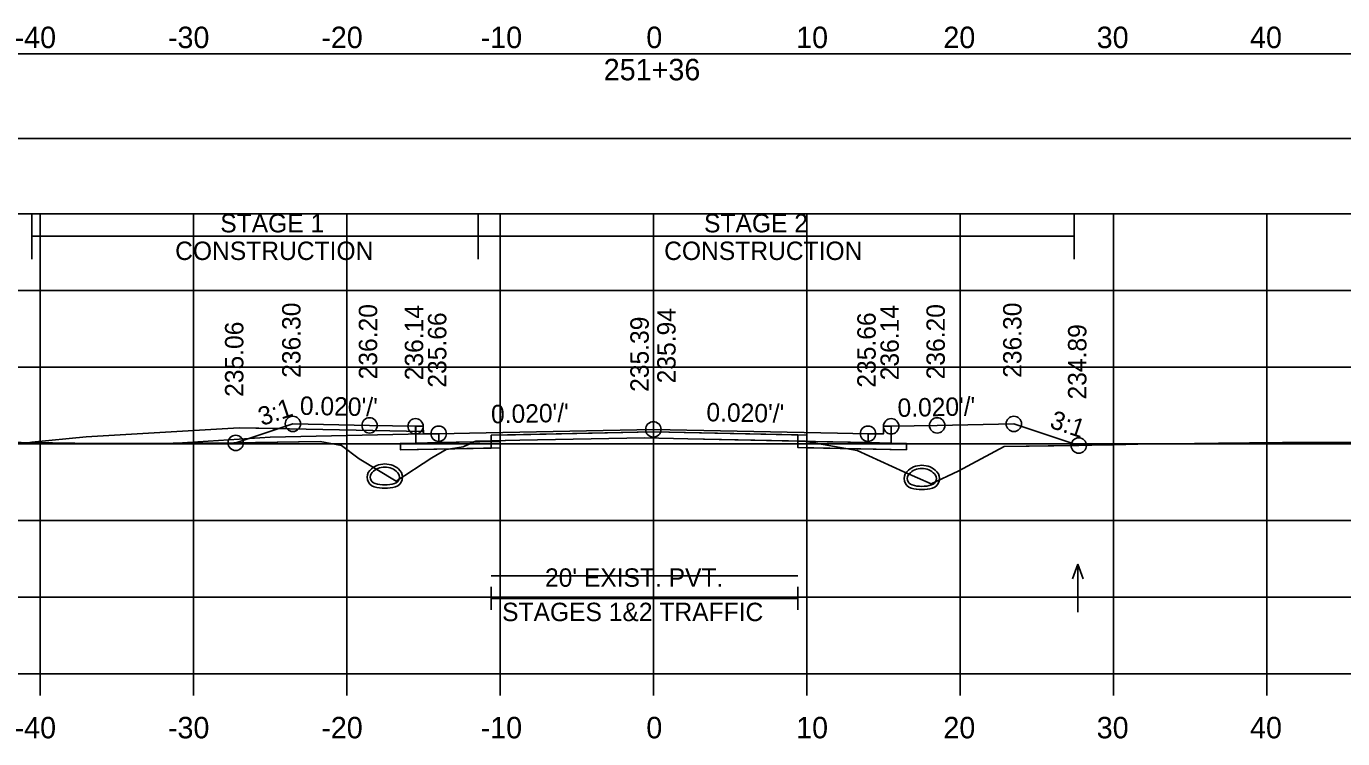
# Model space of a CAD drawing. Extents: x 1369627 to 1374022, y 380035 to 398173.
# Drawn here: x 1372057.6 to 1372143.5, y 391455.5 to 391501.9 of the extents above; entities that cross this region are included whole.
import ezdxf

# ---------------------------------------------------------------- set-up
doc = ezdxf.new("R2010")
doc.units = 0
for name, color, linetype in [('Default', 7, 'Continuous'), ('R_Alt Surface', 7, 'Continuous'), ('R_Axis', 7, 'Continuous'), ('R_Axis Annot', 7, 'Continuous'), ('R_Drive', 7, 'Continuous'), ('R_Exist Surface', 7, 'Continuous'), ('R_Fin Surface', 7, 'Continuous'), ('R_Grid', 7, 'Continuous'), ('R_MOT', 7, 'Continuous'), ('R_No Plot', 7, 'Continuous'), ('R_Water Annot', 7, 'Continuous'), ('R_Xsect Elev', 7, 'Continuous'), ('R_Xsect Slope', 7, 'Continuous'), ('T_Vehicle Path Lt Minor', 7, 'Continuous'), ('T_Vehicle Path Rt', 7, 'Continuous')]:
    doc.layers.add(name, color=color, linetype=linetype)

msp = doc.modelspace()

# ---------------------------------------------------------------- linework, layer by layer
at = {"layer": 'Default'}
for p, q in [((1372087.961, 391463.848), (1372087.961, 391465.348)), ((1372107.961, 391463.848), (1372107.961, 391465.348)), ((1372087.961, 391464.598), (1372107.961, 391464.598))]:
    msp.add_line(p, q, dxfattribs=at)
for points in [[(1371948.53, 391494.582), (1372248.53, 391494.582), (1372248.53, 391500.104), (1371948.53, 391500.104)], [(1372083.02, 391475.817), (1372083.52, 391475.817), (1372083.53, 391475.317), (1372084.53, 391475.337), (1372084.53, 391474.751), (1372083.03, 391474.721)], [(1372113.53, 391475.317), (1372113.54, 391475.817), (1372114.04, 391475.817), (1372114.03, 391474.721), (1372112.53, 391474.751), (1372112.53, 391475.337)]]:
    msp.add_lwpolyline(points, close=True, dxfattribs=at)
at = {"layer": 'R_Alt Surface'}
msp.add_lwpolyline([(1372083.03, 391475.818), (1372083.03, 391474.721), (1372084.53, 391474.751), (1372087.961, 391474.819), (1372087.961, 391475.236), (1372098.53, 391475.447), (1372107.961, 391475.259), (1372107.961, 391474.842), (1372112.53, 391474.751), (1372114.03, 391474.721), (1372114.031, 391475.818)], dxfattribs=at)
for points in [[(1372082.03, 391474.701), (1372083.03, 391474.721), (1372084.53, 391474.751), (1372087.961, 391474.819), (1372087.961, 391474.403), (1372082.03, 391474.284)], [(1372115.03, 391474.701), (1372114.03, 391474.721), (1372112.53, 391474.751), (1372107.961, 391474.842), (1372107.961, 391474.426), (1372115.03, 391474.284)]]:
    msp.add_lwpolyline(points, close=True, dxfattribs=at)
at = {"layer": 'R_Axis'}
for p, q in [((1371948.53, 391459.673), (1372248.53, 391459.673)), ((1372058.53, 391458.273), (1372058.53, 391459.673)), ((1372068.53, 391458.273), (1372068.53, 391459.673)), ((1372078.53, 391458.273), (1372078.53, 391459.673)), ((1372088.53, 391458.273), (1372088.53, 391459.673)), ((1372098.53, 391458.273), (1372098.53, 391459.673)), ((1372108.53, 391458.273), (1372108.53, 391459.673)), ((1372118.53, 391458.273), (1372118.53, 391459.673)), ((1372128.53, 391458.273), (1372128.53, 391459.673)), ((1372138.53, 391458.273), (1372138.53, 391459.673))]:
    msp.add_line(p, q, dxfattribs=at)
at = {"layer": 'R_Drive'}
for p, q in [((1372071.529, 391475.727), (1372061.532, 391475.127)), ((1372083.526, 391475.487), (1372071.529, 391475.727)), ((1372061.532, 391475.127), (1372057.998, 391474.774))]:
    msp.add_line(p, q, dxfattribs=at)
for centre, radius, start, end in [((1372080.507, 391472.501), 0.646, 136.35152, 253.95293), ((1372081.02, 391472.012), 1.354, 43.64848, 136.35152), ((1372081.02, 391472.012), 1.146, 43.64848, 136.35152), ((1372081.532, 391472.501), 0.646, 286.04707, 43.64848), ((1372116.04, 391471.923), 1.354, 43.64848, 136.35152), ((1372116.04, 391471.923), 1.146, 43.64848, 136.35152), ((1372080.507, 391472.501), 0.438, 136.35152, 253.95293), ((1372081.02, 391474.283), 2.292, 253.95293, 286.04707), ((1372081.532, 391472.501), 0.438, 286.04707, 43.64848), ((1372115.527, 391472.412), 0.646, 136.35152, 253.95293), ((1372115.527, 391472.412), 0.438, 136.35152, 253.95293), ((1372116.552, 391472.412), 0.438, 286.04707, 43.64848), ((1372116.552, 391472.412), 0.646, 286.04707, 43.64848), ((1372081.02, 391474.283), 2.5, 253.95293, 286.04707), ((1372116.04, 391474.194), 2.5, 253.95293, 286.04707), ((1372116.04, 391474.194), 2.292, 253.95293, 286.04707)]:
    msp.add_arc(centre, radius, start, end, dxfattribs=at)
at = {"layer": 'R_Exist Surface'}
msp.add_lwpolyline([(1372049.021, 391474.876), (1372062.259, 391474.706), (1372063.228, 391474.699), (1372071.171, 391474.733), (1372076.8, 391474.826), (1372078.188, 391474.565), (1372079.347, 391473.694), (1372081.759, 391472.248), (1372084.073, 391473.764), (1372085.02, 391474.295), (1372086.128, 391474.486), (1372086.945, 391474.855), (1372089.817, 391474.909), (1372097.961, 391475.075), (1372100.788, 391475.009), (1372108.421, 391474.847), (1372109.606, 391474.629), (1372111.812, 391474.234), (1372114.868, 391472.846), (1372116.653, 391472.073), (1372118.409, 391472.884), (1372121.404, 391474.492), (1372128.557, 391474.601), (1372130.913, 391474.676), (1372132.238, 391474.682), (1372135.386, 391474.708), (1372137.41, 391474.745), (1372139.563, 391474.77), (1372150.639, 391474.771)], dxfattribs=at)
at = {"layer": 'R_Fin Surface'}
msp.add_lwpolyline([(1372071.293, 391474.735), (1372075.02, 391475.977), (1372080.02, 391475.877), (1372083.02, 391475.817), (1372083.52, 391475.817), (1372083.53, 391475.317), (1372084.53, 391475.337), (1372086.53, 391475.377), (1372098.53, 391475.617), (1372110.53, 391475.377), (1372112.53, 391475.337), (1372113.53, 391475.317), (1372113.54, 391475.817), (1372114.04, 391475.817), (1372117.04, 391475.877), (1372122.04, 391475.977), (1372126.274, 391474.566)], dxfattribs=at)
at = {"layer": 'R_Grid'}
for p, q in [((1371948.53, 391489.673), (1372248.53, 391489.673)), ((1372058.53, 391459.673), (1372058.53, 391489.673)), ((1372068.53, 391459.673), (1372068.53, 391489.673)), ((1372078.53, 391459.673), (1372078.53, 391489.673)), ((1372088.53, 391459.673), (1372088.53, 391489.673)), ((1372098.53, 391459.673), (1372098.53, 391489.673)), ((1372108.53, 391459.673), (1372108.53, 391489.673)), ((1372118.53, 391459.673), (1372118.53, 391489.673)), ((1372128.53, 391459.673), (1372128.53, 391489.673)), ((1372138.53, 391459.673), (1372138.53, 391489.673)), ((1371948.53, 391484.673), (1372248.53, 391484.673)), ((1371948.53, 391479.673), (1372248.53, 391479.673)), ((1371948.53, 391474.673), (1372248.53, 391474.673)), ((1371948.53, 391469.673), (1372248.53, 391469.673)), ((1371948.53, 391464.673), (1372248.53, 391464.673)), ((1371948.53, 391459.673), (1372248.53, 391459.673))]:
    msp.add_line(p, q, dxfattribs=at)
at = {"layer": 'R_MOT'}
for p, q in [((1372057.998, 391486.704), (1372057.998, 391489.704)), ((1372087.096, 391486.704), (1372087.096, 391489.704)), ((1372125.971, 391486.704), (1372125.971, 391489.704)), ((1372057.998, 391488.204), (1372125.971, 391488.204))]:
    msp.add_line(p, q, dxfattribs=at)
at = {"layer": 'R_No Plot'}
for p, q in [((1372083.53, 391475.317), (1372083.526, 391475.487)), ((1372073.53, 391475.117), (1372067.469, 391474.717)), ((1372083.53, 391475.317), (1372073.53, 391475.117))]:
    msp.add_line(p, q, dxfattribs=at)
for points in [[(1372083.02, 391475.817), (1372083.03, 391474.721), (1372084.53, 391474.751), (1372088.53, 391474.831), (1372088.53, 391475.247), (1372098.53, 391475.447), (1372108.53, 391475.247), (1372108.53, 391474.831), (1372112.53, 391474.751), (1372114.03, 391474.721), (1372114.04, 391475.817)], [(1372087.961, 391466.075), (1372107.961, 391466.075)]]:
    msp.add_lwpolyline(points, dxfattribs=at)
for points in [[(1372098.53, 391475.617), (1372086.53, 391475.377), (1372084.53, 391475.337), (1372084.53, 391474.751), (1372088.53, 391474.831), (1372088.53, 391475.247), (1372098.53, 391475.447), (1372108.53, 391475.247), (1372108.53, 391474.831), (1372112.53, 391474.751), (1372112.53, 391475.337), (1372110.53, 391475.377)], [(1372088.53, 391474.831), (1372084.53, 391474.751), (1372083.03, 391474.721), (1372082.03, 391474.701), (1372082.03, 391474.284), (1372088.53, 391474.414)], [(1372108.53, 391474.831), (1372112.53, 391474.751), (1372114.03, 391474.721), (1372115.03, 391474.701), (1372115.03, 391474.284), (1372108.53, 391474.414)]]:
    msp.add_lwpolyline(points, close=True, dxfattribs=at)
for centre in [(1372075.02, 391475.977), (1372080.02, 391475.877), (1372083.02, 391475.817), (1372114.04, 391475.817), (1372117.04, 391475.877), (1372122.04, 391475.977), (1372084.53, 391475.337), (1372098.53, 391475.617), (1372112.53, 391475.337), (1372071.293, 391474.735), (1372126.274, 391474.566)]:
    msp.add_circle(centre, 0.5, dxfattribs=at)
at = {"layer": 'R_Water Annot'}
for p, q in [((1372126.213, 391466.832), (1372125.863, 391465.871)), ((1372126.213, 391463.69), (1372126.213, 391466.832)), ((1372126.213, 391466.832), (1372126.563, 391465.871))]:
    msp.add_line(p, q, dxfattribs=at)
at = {"layer": 'R_Xsect Elev'}
msp.add_line((1372098.53, 391475.062), (1372098.53, 391485.062), dxfattribs=at)
at = {"layer": 'T_Vehicle Path Lt Minor'}
for p, q in [((1372071.529, 391475.727), (1372061.532, 391475.127)), ((1372071.293, 391474.735), (1372074.114, 391475.676)), ((1372074.114, 391475.676), (1372071.529, 391475.727)), ((1372057.998, 391474.774), (1372057.881, 391474.762)), ((1372061.532, 391475.127), (1372057.998, 391474.774))]:
    msp.add_line(p, q, dxfattribs=at)
msp.add_lwpolyline([(1372057.881, 391474.762), (1372062.259, 391474.706), (1372063.228, 391474.699), (1372071.171, 391474.733), (1372071.293, 391474.735)], dxfattribs=at)
at = {"layer": 'T_Vehicle Path Rt'}
for p, q in [((1372083.03, 391474.721), (1372083.02, 391475.817)), ((1372114.04, 391475.817), (1372114.03, 391474.721)), ((1372057.998, 391474.774), (1372057.862, 391474.76)), ((1372086.815, 391474.797), (1372087.961, 391474.819)), ((1372087.961, 391474.819), (1372087.961, 391474.874)), ((1372107.961, 391474.857), (1372107.961, 391475.259)), ((1372107.961, 391474.857), (1372107.961, 391474.842)), ((1372108.505, 391474.831), (1372107.961, 391474.842)), ((1372107.961, 391474.842), (1372108.505, 391474.831)), ((1372085.343, 391474.35), (1372082.03, 391474.284)), ((1372085.343, 391474.35), (1372087.961, 391474.403)), ((1372111.092, 391474.363), (1372111.812, 391474.234))]:
    msp.add_line(p, q, dxfattribs=at)
for points in [[(1372083.02, 391475.817), (1372080.02, 391475.877), (1372075.02, 391475.977), (1372071.293, 391474.735)], [(1372107.961, 391475.259), (1372098.53, 391475.447), (1372087.961, 391475.236), (1372087.961, 391474.874)], [(1372126.274, 391474.566), (1372122.04, 391475.977), (1372117.04, 391475.877), (1372114.04, 391475.817)], [(1372071.293, 391474.735), (1372076.8, 391474.826), (1372078.188, 391474.565), (1372079.347, 391473.694), (1372081.759, 391472.248), (1372084.073, 391473.764), (1372085.02, 391474.295), (1372085.343, 391474.35)], [(1372082.03, 391474.284), (1372082.03, 391474.701), (1372083.03, 391474.721)], [(1372086.815, 391474.797), (1372086.128, 391474.486), (1372085.343, 391474.35)], [(1372087.961, 391474.874), (1372086.945, 391474.855), (1372086.815, 391474.797)], [(1372087.961, 391474.403), (1372087.961, 391474.819), (1372086.815, 391474.797)], [(1372087.961, 391474.874), (1372089.817, 391474.909), (1372097.961, 391475.075), (1372100.788, 391475.009), (1372107.961, 391474.857)], [(1372108.505, 391474.831), (1372108.421, 391474.847), (1372107.961, 391474.857)], [(1372107.961, 391474.842), (1372107.961, 391474.426), (1372111.092, 391474.363)], [(1372111.092, 391474.363), (1372109.606, 391474.629), (1372108.505, 391474.831)], [(1372114.03, 391474.721), (1372115.03, 391474.701), (1372115.03, 391474.284), (1372111.092, 391474.363)], [(1372111.812, 391474.234), (1372114.868, 391472.846), (1372116.653, 391472.073), (1372118.409, 391472.884), (1372121.404, 391474.492), (1372126.274, 391474.566)]]:
    msp.add_lwpolyline(points, dxfattribs=at)

# ---------------------------------------------------------------- texts
at = {"layer": 'R_Axis Annot'}
for s, height, p in [('-40', 1.4, (1372056.871, 391500.473)), ('-30', 1.4, (1372066.871, 391500.473)), ('-20', 1.4, (1372076.871, 391500.473)), ('-10', 1.4, (1372087.268, 391500.473)), ('0', 1.4, (1372098.072, 391500.473)), ('10', 1.4, (1372107.841, 391500.473)), ('20', 1.4, (1372117.444, 391500.473)), ('30', 1.4, (1372127.444, 391500.473)), ('40', 1.4, (1372137.444, 391500.473)), ('251+36', 1.4, (1372095.294, 391498.373)), ("20' EXIST. PVT.", 1.2, (1372091.464, 391465.355)), ('STAGES 1&2 TRAFFIC', 1.2, (1372088.668, 391463.116)), ('-40', 1.4, (1372056.871, 391455.473)), ('-30', 1.4, (1372066.871, 391455.473)), ('-20', 1.4, (1372076.871, 391455.473)), ('-10', 1.4, (1372087.268, 391455.473)), ('0', 1.4, (1372098.072, 391455.473)), ('10', 1.4, (1372107.841, 391455.473)), ('20', 1.4, (1372117.444, 391455.473)), ('30', 1.4, (1372127.444, 391455.473)), ('40', 1.4, (1372137.444, 391455.473))]:
    msp.add_text(s, height=height, dxfattribs=at).set_placement(p)
at = {"layer": 'R_MOT'}
for s, p in [('STAGE 1', (1372070.287, 391488.46)), ('STAGE 2', (1372101.838, 391488.46)), ('CONSTRUCTION', (1372067.343, 391486.66)), ('CONSTRUCTION', (1372099.235, 391486.66))]:
    msp.add_text(s, height=1.2, dxfattribs=at).set_placement(p)
at = {"layer": 'R_Xsect Elev'}
for s, p in [('236.30', (1372075.52, 391478.977)), ('236.20', (1372080.52, 391478.877)), ('236.14', (1372083.52, 391478.817)), ('235.66', (1372085.03, 391478.337)), ('235.94', (1372099.981, 391478.617)), ('235.66', (1372113.03, 391478.337)), ('236.14', (1372114.54, 391478.817)), ('236.20', (1372117.54, 391478.877)), ('236.30', (1372122.54, 391478.977)), ('235.06', (1372071.793, 391477.735)), ('235.39', (1372098.23, 391478.062)), ('234.89', (1372126.774, 391477.566))]:
    msp.add_text(s, height=1.2, rotation=90, dxfattribs=at).set_placement(p)
at = {"layer": 'R_Xsect Slope'}
for s, rotation, p in [('3:1', 18.43323, (1372072.998, 391475.831)), ("0.020'/'", 358.85424, (1372075.47, 391476.569)), ("0.020'/'", 1.14576, (1372087.956, 391476.006)), ("0.020'/'", 358.85424, (1372101.98, 391476.149)), ("0.020'/'", 1.14576, (1372114.466, 391476.426)), ('3:1', 341.56677, (1372124.315, 391475.746))]:
    msp.add_text(s, height=1.2, rotation=rotation, dxfattribs=at).set_placement(p)

doc.saveas('drawing.dxf')
